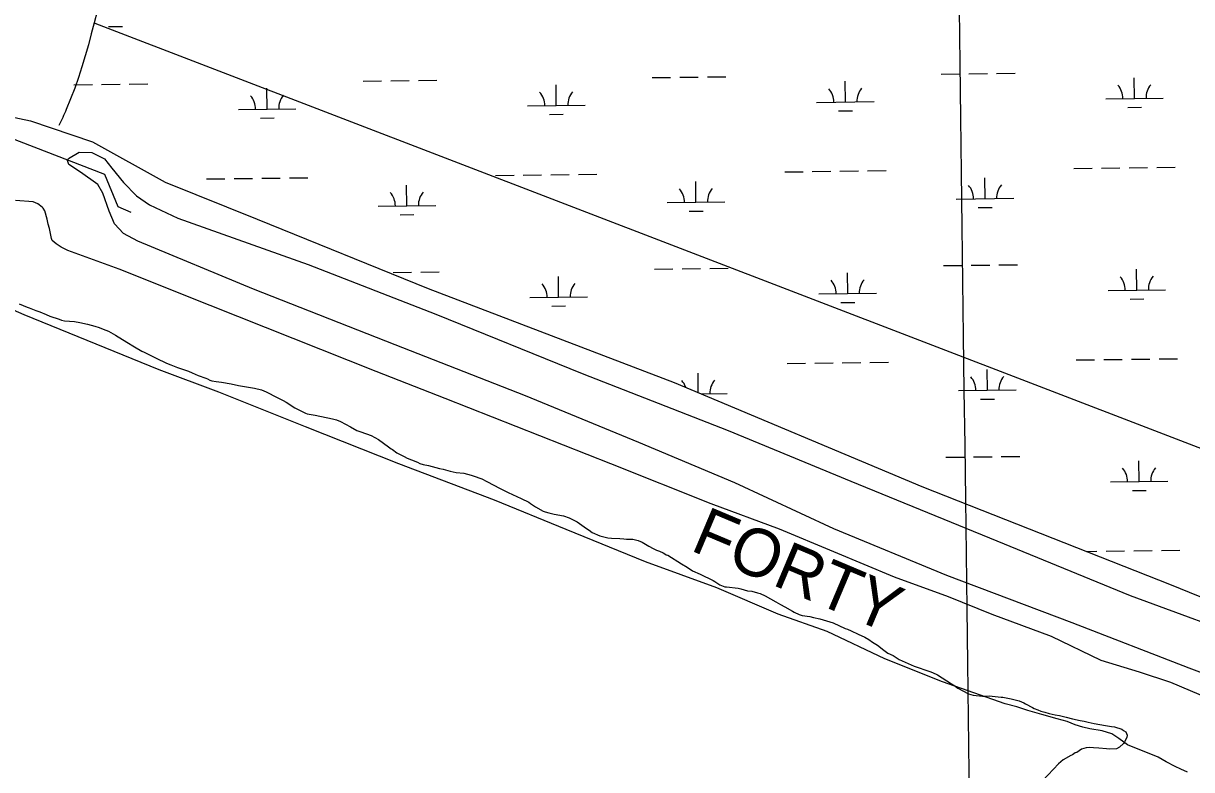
# Model space of a CAD drawing. Extents: x 3704301 to 3742427, y 506229 to 532009.
# Drawn here: x 3727852 to 3729880, y 527909 to 529205 of the extents above; entities that cross this region are included whole.
import ezdxf

# ---------------------------------------------------------------- set-up
doc = ezdxf.new("R2010")
doc.units = 0
for name, color, linetype in [('V-FLOD-BASE', 7, 'Continuous'), ('V-GRID-MAJR', 7, 'Continuous'), ('V-LEVE-TOET', 7, 'Continuous'), ('V-RIVR-IDEN', 7, 'Continuous'), ('V-SITE-VEGE', 7, 'Continuous'), ('V-TOPO-SHOR', 7, 'Continuous'), ('V-UTIL-LINE', 7, 'Continuous'), ('V-WETL-SWMP', 7, 'Continuous')]:
    doc.layers.add(name, color=color, linetype=linetype)

msp = doc.modelspace()

# ---------------------------------------------------------------- linework, layer by layer
at = {"layer": 'V-FLOD-BASE'}
msp.add_lwpolyline([(3728039.151, 528876.836), (3728016.875, 528886.797), (3727993.771, 528942.824), (3727809.22, 529014.22), (3727749.793, 528989.496), (3727739.75, 528993.054)], dxfattribs=at)
at = {"layer": 'V-GRID-MAJR'}
msp.add_spline([(3729691.644, 511904.24700000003), (3729616.752, 517961.659), (3729541.821, 524022.155), (3729466.8910000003, 530082.665), (3729466.853, 530085.735)], degree=3, dxfattribs=at)
at = {"layer": 'V-LEVE-TOET'}
msp.add_lwpolyline([(3730098.847, 528001.379), (3729875.779, 528085.2880000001), (3729672.839, 528164.324), (3729455.353, 528246.443), (3729259.19, 528327.601), (3729087.145, 528407.186), (3728920.537, 528477.1240000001), (3728723.812, 528558.294), (3728497.4590000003, 528646.753), (3728251.6040000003, 528743.439), (3728050.9930000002, 528826.928), (3728025.97, 528840.312), (3728010.557, 528856.884), (3728000.86, 528878.968), (3727990.208, 528910.052), (3727981.508, 528925.378), (3727951.5810000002, 528946.716), (3727931.049, 528960.015), (3727928.93, 528966.792), (3727930.6890000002, 528970.692), (3727948.863, 528981.585), (3727971.3170000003, 528981.165), (3727993.014, 528970.089), (3728005.6210000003, 528953.568), (3728025.941, 528929.041), (3728048.529, 528905.596), (3728071.264, 528890.009), (3728120.258, 528867.194), (3728346.757, 528786.591), (3728568.098, 528700.47), (3728822.257, 528597.452), (3729075.931, 528498.3740000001), (3729288.81, 528410.162), (3729541.836, 528306.603), (3729773.686, 528211.863), (3730003.48, 528127.27)], dxfattribs=at)
at = {"layer": 'V-SITE-VEGE'}
for points in [[(3727845.14, 528717.938), (3727858.6240000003, 528712.248), (3727862.407, 528711.089), (3727873.736, 528706.528), (3727880.7630000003, 528704.2220000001), (3727891.548, 528699.672), (3727898.017, 528696.833), (3727914.227, 528691.637), (3727918.542, 528689.925), (3727923.414, 528688.745), (3727940.782, 528687.334), (3727949.989, 528685.532), (3727963.535, 528683.103), (3727975.97, 528679.609), (3727983.538, 528677.2930000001), (3727990.552, 528674.444), (3727999.719, 528670.465), (3728012.095, 528663.713), (3728031.977, 528651.38), (3728044.875, 528643.53), (3728057.786, 528636.22), (3728062.091, 528633.968), (3728074.477, 528627.754), (3728082.558, 528623.799), (3728100.88, 528615.3), (3728108.437, 528612.439), (3728119.7660000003, 528607.88), (3728138.663, 528601.003), (3728145.133, 528598.162), (3728155.92, 528593.6140000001), (3728168.88, 528589.02), (3728171.577, 528587.883), (3728175.884, 528585.629), (3728179.1240000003, 528584.48), (3728186.711, 528583.251), (3728195.927, 528581.991), (3728212.733, 528579.501), (3728225.724, 528576.542), (3728253.355, 528571.676), (3728265.8030000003, 528568.724), (3728273.893, 528565.31), (3728292.738, 528555.716), (3728302.96, 528550.09), (3728308.344, 528547.27), (3728323.387, 528537.746), (3728341.69, 528528.162), (3728344.93, 528527.017), (3728351.975, 528525.796)], [(3728351.975, 528525.796), (3728358.485, 528525.131), (3728388.802, 528518.583), (3728395.8370000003, 528516.822), (3728402.849, 528513.971), (3728420.065, 528504.407), (3728430.823, 528498.226), (3728437.845, 528495.92), (3728456.208, 528489.598), (3728462.127, 528486.227), (3728468.586, 528482.844), (3728486.2830000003, 528470.009), (3728490.559, 528466.1240000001), (3728493.256, 528464.985), (3728500.217, 528459.421), (3728513.148, 528453.199), (3728518.5300000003, 528450.379), (3728526.088, 528447.52), (3728536.332, 528442.979), (3728540.639, 528440.724), (3728546.041, 528438.992), (3728555.247, 528437.1900000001), (3728574.73, 528432.475), (3728580.687, 528431.275), (3728593.125, 528427.781), (3728603.4080000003, 528425.416), (3728616.974, 528424.074), (3728629.409, 528420.578), (3728633.196, 528419.421), (3728647.774, 528414.256), (3728656.93, 528409.734), (3728680.071, 528397.344), (3728693.534, 528390.569), (3728716.1750000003, 528380.36), (3728729.636, 528373.585), (3728732.313, 528371.359), (3728741.449, 528365.751), (3728754.36, 528358.444), (3728758.14, 528357.287), (3728764.633, 528355.534), (3728773.83, 528353.187), (3728790.079, 528350.166), (3728799.8030000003, 528346.721), (3728813.264, 528339.944), (3728829.896, 528328.218), (3728834.193, 528325.42), (3728839.544, 528320.9720000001), (3728853.028, 528315.282), (3728860.061, 528313.519), (3728866.551, 528311.768), (3728873.0640000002, 528311.102), (3728887.734, 528310.828), (3728894.787, 528310.152), (3728899.127, 528309.528), (3728909.9930000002, 528309.323), (3728919.191, 528306.978), (3728926.203, 528304.127), (3728938.037, 528297.383), (3728945.573, 528293.436), (3728951.5, 528290.606), (3728956.358, 528288.886), (3728962.832, 528286.045), (3728965.506, 528283.821), (3728968.191, 528282.142), (3728970.899, 528281.546), (3728994.543, 528266.97), (3729004.756, 528260.799), (3729013.882, 528254.647), (3729026.824, 528248.97), (3729049.4420000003, 528237.675), (3729052.671, 528235.984), (3729061.265, 528230.387), (3729069.897, 528226.964), (3729072.615, 528226.9130000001), (3729093.224, 528224.349), (3729097.549, 528223.184), (3729109.444, 528219.7), (3729116.497, 528219.024), (3729126.782, 528216.659), (3729131.1, 528214.947), (3729139.722, 528210.98), (3729158.557, 528200.84), (3729166.626, 528196.343), (3729174.153, 528191.851), (3729187.063, 528184.542), (3729190.293, 528182.853), (3729198.915, 528178.886), (3729204.3200000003, 528177.153), (3729217.3310000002, 528175.279), (3729223.819, 528173.526), (3729234.649, 528171.148), (3729257.8910000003, 528164.191), (3729278.912, 528154.555), (3729282.6950000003, 528153.398), (3729289.164, 528150.56), (3729301.561, 528144.8910000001), (3729312.872, 528139.245), (3729319.864, 528135.308), (3729326.305, 528130.837), (3729334.896, 528125.24), (3729346.156, 528116.876)], [(3729346.156, 528116.876), (3729350.44, 528113.534), (3729353.127, 528111.853), (3729362.284, 528107.333), (3729372.485, 528100.6190000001), (3729398.366, 528089.261), (3729425.917, 528080.051), (3729430.222, 528077.794), (3729438.846, 528073.827), (3729463.558, 528058.144), (3729467.322, 528055.899), (3729474.293, 528050.875), (3729493.1410000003, 528041.285), (3729501.251, 528038.958), (3729516.978, 528037.031), (3729519.153, 528036.99), (3729528.9420000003, 528037.35), (3729549.561, 528035.333), (3729552.279, 528035.282), (3729566.9, 528032.29), (3729578.2600000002, 528029.359), (3729580.967, 528028.765), (3729589.057, 528025.351), (3729591.744, 528023.672), (3729604.13, 528017.458), (3729606.815, 528015.779), (3729613.287, 528012.938), (3729618.679, 528010.6630000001), (3729625.169, 528008.912), (3729632.737, 528006.596), (3729638.162, 528005.95), (3729643.032, 528004.7710000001), (3729650.6180000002, 528003.542), (3729662.523, 528000.601), (3729673.338, 527997.681), (3729686.876, 527994.709), (3729693.3740000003, 527993.501), (3729700.407, 527991.737), (3729711.235, 527989.362), (3729730.7460000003, 527986.277), (3729741.039, 527984.455), (3729746.464, 527983.807), (3729758.889, 527979.7710000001), (3729762.113, 527977.536), (3729765.865, 527974.747), (3729768.478, 527969.263), (3729767.8540000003, 527964.927), (3729763.907, 527957.388), (3729761.683, 527954.712), (3729755.041, 527948.314), (3729749.559, 527945.698), (3729738.125, 527944.826), (3729732.7, 527945.471), (3729719.136, 527946.812), (3729709.907, 527947.529), (3729702.299, 527947.671), (3729696.855, 527947.23), (3729689.198, 527944.656), (3729680.9450000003, 527939.3740000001), (3729678.2060000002, 527938.338), (3729673.256, 527935.17), (3729670.518, 527934.133), (3729657.325, 527926.226), (3729649.041, 527919.318), (3729640.716, 527910.231), (3729620.758, 527889.405)]]:
    msp.add_lwpolyline(points, dxfattribs=at)
at = {"layer": 'V-TOPO-SHOR'}
for points in [[(3727893.659, 528864.98), (3727889.663, 528879.566), (3727886.3370000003, 528884.323), (3727884.662, 528886.06), (3727877.5130000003, 528891.743), (3727869.042, 528895.317), (3727838.572, 528897.512)], [(3729912.606, 528031.835), (3729844.111, 528060.569), (3729789.927, 528078.443), (3729723.455, 528099.13), (3729636.759, 528140.363), (3729585.739, 528159.7490000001), (3729533.931, 528178.757), (3729458.0160000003, 528209.198), (3729364.623, 528243.7170000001), (3729259.153, 528287.653), (3729164.5700000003, 528326.677), (3729045.944, 528370.709), (3728871.927, 528440.634), (3728748.492, 528488.826), (3728584.169, 528553.77), (3728464.633, 528600.712), (3728176.316, 528715.105), (3728018.257, 528778.456), (3727929.52, 528810.968), (3727917.852, 528816.287), (3727909.3370000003, 528822.328), (3727901.9960000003, 528828.3470000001), (3727901.278, 528831.892), (3727897.286, 528849.225), (3727895.465, 528856.71), (3727893.659, 528864.98)], [(3729678.227, 527987.408), (3729664.184, 527993.1730000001), (3729646.9790000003, 527997.818), (3729619.992, 528005.002), (3729595.758, 528012.135), (3729576.615, 528018.388), (3729556.281, 528023.877), (3729447.724, 528061.6680000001), (3729347.461, 528101.662), (3729247.731, 528149.116), (3729162.221, 528179.402), (3729056.169, 528225.007), (3728932.421, 528270.155), (3728794.734, 528326.569), (3728669.9080000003, 528377.241), (3728504.045, 528440.075), (3728342.144, 528504.802), (3728191.557, 528564.993), (3728087.73, 528603.483), (3727853.694, 528699.033), (3727792.095, 528725.728)], [(3729872.8140000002, 527905.17), (3729861.509, 527910.1), (3729851.379, 527915.005), (3729835.81, 527923.156), (3729822.207, 527931.27), (3729769.148, 527952.303), (3729754.021, 527963.198), (3729741.596, 527971.29), (3729725.19, 527976.705), (3729703.245, 527980.26), (3729691.117, 527983.236), (3729678.227, 527987.408)]]:
    msp.add_lwpolyline(points, dxfattribs=at)
msp.add_spline([(3728348.123, 530072.066), (3728336.657, 530035.448), (3728281.89, 529903.025), (3728175.27, 529697.817), (3728016.2660000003, 529359.7220000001), (3727926.739, 529055.605), (3727914.034, 529027.598)], degree=3, dxfattribs=at)
at = {"layer": 'V-UTIL-LINE'}
msp.add_lwpolyline([(3736995.285, 521247.934), (3734939.826, 524018.304), (3733458.644, 526457.841), (3733370.3880000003, 526607.066), (3733251.6520000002, 526762.8690000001), (3733134.343, 526914.493), (3733005.929, 527037.361), (3732859.198, 527165.284), (3732662.7460000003, 527309.821), (3732469.397, 527426.504), (3732239.039, 527547.487), (3732086.518, 527624.9180000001), (3727976.586, 529204.7660000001)], dxfattribs=at)
at = {"layer": 'V-WETL-SWMP'}
for p, q in [((3728000.1992819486, 529199.4503731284), (3728024.1974901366, 529199.7435897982)), ((3729039.751509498, 529112.143445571), (3729071.749120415, 529112.5344011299)), ((3729445.6292048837, 529117.1025702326), (3729477.626815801, 529117.4935257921)), ((3729493.6256212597, 529117.689003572), (3729525.6232321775, 529118.079959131)), ((3729541.6220376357, 529118.2754369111), (3729573.619648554, 529118.6663924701)), ((3727940.017620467, 529098.7065962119), (3727972.0152313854, 529099.0975517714)), ((3727988.0140368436, 529099.2930295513), (3728020.0116477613, 529099.6839851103)), ((3728036.01045322, 529099.8794628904), (3728068.0080641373, 529100.2704184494)), ((3728275.403876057, 529056.3709731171), (3728274.9640490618, 529092.3682850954)), ((3728441.888148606, 529104.8385875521), (3728473.8857595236, 529105.2295431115)), ((3728489.8845649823, 529105.4250208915), (3728521.8821758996, 529105.8159764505)), ((3728537.8809813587, 529106.0114542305), (3728569.8785922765, 529106.4024097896)), ((3728777.274404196, 529062.5029644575), (3728776.834577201, 529098.5002764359)), ((3728943.7586767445, 529110.9705788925), (3728975.756287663, 529111.361534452)), ((3728991.755093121, 529111.5570122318), (3729023.7527040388, 529111.9479677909)), ((3729279.144932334, 529068.6349557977), (3729278.7051053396, 529104.6322677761)), ((3729781.015460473, 529074.7669471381), (3729780.5756334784, 529110.7642591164)), ((3729731.019193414, 529074.1560790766), (3729831.0117275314, 529075.3778151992)), ((3728225.4076089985, 529055.7601050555), (3728325.400143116, 529056.9818411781)), ((3728727.278137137, 529061.892096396), (3728827.270671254, 529063.1138325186)), ((3729229.1486652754, 529068.0240877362), (3729329.141199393, 529069.2458238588)), ((3729267.334355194, 529053.0584996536), (3729291.332563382, 529053.3517163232)), ((3729769.2048833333, 529059.190490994), (3729793.2030915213, 529059.4837076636)), ((3727826.4481055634, 529044.3191244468), (3727864.2951892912, 529035.7492231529)), ((3727864.2951892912, 529035.7492231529), (3727972.3981011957, 528999.6581192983)), ((3728263.5932989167, 529040.7945169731), (3728287.591507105, 529041.0877336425)), ((3728765.463827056, 529046.9265083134), (3728789.462035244, 529047.219724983)), ((3727972.3981011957, 528999.6581192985), (3728098.2078014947, 528929.1607659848)), ((3729675.6463947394, 528953.3995607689), (3729707.6440056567, 528953.7905163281)), ((3729723.6428111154, 528953.9859941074), (3729755.6404220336, 528954.3769496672)), ((3729771.6392274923, 528954.5724274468), (3729803.6368384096, 528954.9633830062)), ((3729819.6356438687, 528955.158860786), (3729851.633254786, 528955.5498163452)), ((3728170.034810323, 528935.0035867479), (3728202.032421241, 528935.3945423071)), ((3728218.0312266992, 528935.5900200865), (3728250.028837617, 528935.9809756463)), ((3728266.027643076, 528936.1764534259), (3728298.0252539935, 528936.5674089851)), ((3728314.024059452, 528936.7628867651), (3728346.0216703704, 528937.1538423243)), ((3728671.905338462, 528941.1355780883), (3728703.9029493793, 528941.5265336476)), ((3728719.901754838, 528941.7220114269), (3728751.899365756, 528942.1129669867)), ((3728767.8981712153, 528942.3084447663), (3728799.895782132, 528942.6994003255)), ((3728815.8945875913, 528942.8948781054), (3728847.8921985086, 528943.2858336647)), ((3729019.8153444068, 528894.6406518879), (3729019.375517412, 528930.637963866)), ((3729173.7758666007, 528947.2675694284), (3729205.773477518, 528947.6585249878)), ((3729221.772282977, 528947.8540027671), (3729253.769893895, 528948.2449583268)), ((3729269.768699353, 528948.4404361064), (3729301.7663102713, 528948.8313916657)), ((3729317.76511573, 528949.0268694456), (3729349.7627266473, 528949.4178250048)), ((3729521.6858725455, 528900.7726432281), (3729521.2460455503, 528936.7699552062)), ((3728098.2078014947, 528929.1607659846), (3728257.887662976, 528865.2396026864)), ((3728517.944816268, 528888.5086605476), (3728517.5049892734, 528924.5059725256)), ((3728969.819077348, 528894.0297838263), (3729069.8116114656, 528895.2515199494)), ((3729471.689605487, 528900.1617751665), (3729571.682139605, 528901.3835112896)), ((3728467.948549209, 528887.897792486), (3728567.941083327, 528889.1195286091)), ((3728506.1342391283, 528872.9322044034), (3728530.1324473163, 528873.2254210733)), ((3729008.004767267, 528879.0641957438), (3729032.002975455, 528879.3574124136)), ((3729509.8752954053, 528885.196187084), (3729533.8735035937, 528885.4894037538)), ((3728257.887662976, 528865.2396026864), (3728555.109648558, 528745.0195856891)), ((3728493.948994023, 528772.7748608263), (3728525.9466049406, 528773.1658163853)), ((3728541.9454103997, 528773.3612941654), (3728573.943021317, 528773.7522497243)), ((3728947.8231057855, 528778.3204188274), (3728979.8207167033, 528778.7113743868)), ((3728995.8195221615, 528778.9068521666), (3729027.8171330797, 528779.2978077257)), ((3729043.815938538, 528779.4932855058), (3729075.8135494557, 528779.8842410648)), ((3729283.209361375, 528735.9847957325), (3729282.76953438, 528771.9821077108)), ((3729449.6936339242, 528784.4524101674), (3729481.6912448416, 528784.843365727)), ((3729497.6900503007, 528785.0388435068), (3729529.687661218, 528785.4297990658)), ((3729545.6864666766, 528785.625276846), (3729577.684077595, 528786.016232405)), ((3729785.0798895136, 528742.1167870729), (3729784.6400625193, 528778.1140990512)), ((3728781.338833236, 528729.8528043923), (3728780.899006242, 528765.8501163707)), ((3728555.109648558, 528745.0195856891), (3728981.9297226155, 528581.7546729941)), ((3728731.3425661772, 528729.2419363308), (3728831.335100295, 528730.4636724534)), ((3729233.2130943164, 528735.373927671), (3729333.2056284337, 528736.5956637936)), ((3729735.0836224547, 528741.5059190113), (3729835.0761565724, 528742.7276551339)), ((3728769.5282560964, 528714.2763482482), (3728793.5264642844, 528714.5695649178)), ((3729271.398784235, 528720.4083395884), (3729295.396992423, 528720.701556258)), ((3729773.269312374, 528726.5403309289), (3729797.267520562, 528726.8335475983)), ((3729177.840295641, 528614.6174093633), (3729209.837906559, 528615.0083649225)), ((3729225.8367120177, 528615.203842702), (3729257.834322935, 528615.5947982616)), ((3729273.833128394, 528615.7902760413), (3729305.830739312, 528616.1812316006)), ((3729321.8295447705, 528616.3767093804), (3729353.8271556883, 528616.7676649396)), ((3729679.71082378, 528620.7494007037), (3729711.7084346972, 528621.1403562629)), ((3729727.7072401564, 528621.3358340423), (3729759.704851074, 528621.7267896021)), ((3729775.703656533, 528621.9222673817), (3729807.7012674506, 528622.3132229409)), ((3729823.7000729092, 528622.5087007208), (3729855.6976838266, 528622.8996562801)), ((3729023.853488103, 528564.1417962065), (3729023.4399464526, 528597.9878038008)), ((3729525.750301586, 528568.1224831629), (3729525.3104745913, 528604.119795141)), ((3728981.9297226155, 528581.7546729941), (3729412.028847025, 528401.06281966)), ((3729475.7540345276, 528567.5116151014), (3729575.746568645, 528568.7333512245)), ((3729028.8302430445, 528562.050978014), (3729073.8760405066, 528562.6013598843)), ((3729513.9397244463, 528552.5460270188), (3729537.9379326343, 528552.8392436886)), ((3729453.7580629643, 528451.802250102), (3729485.7556738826, 528452.1932056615)), ((3729501.754479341, 528452.3886834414), (3729533.7520902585, 528452.7796390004)), ((3729549.7508957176, 528452.9751167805), (3729581.7485066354, 528453.3660723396)), ((3729789.144318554, 528409.4666270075), (3729788.7044915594, 528445.4639389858)), ((3729739.1480514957, 528408.8557589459), (3729839.1405856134, 528410.0774950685)), ((3729412.028847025, 528401.06281966), (3729844.937836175, 528230.4758068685)), ((3729777.3337414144, 528393.8901708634), (3729801.3319496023, 528394.183387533)), ((3729698.25440416, 528288.2761508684), (3729715.7728637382, 528288.4901961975)), ((3729731.7716691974, 528288.6856739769), (3729763.7692801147, 528289.0766295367)), ((3729779.7680855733, 528289.2721073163), (3729811.765696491, 528289.6630628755)), ((3729827.76450195, 528289.8585406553), (3729859.7621128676, 528290.2494962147)), ((3729844.937836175, 528230.4758068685), (3730278.6460101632, 528050.044011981))]:
    msp.add_line(p, q, dxfattribs=at)
for centre, radius, start, end in [((3729334.3779431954, 529069.7846464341), 35.24628790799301, 139.92819759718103, 181.47185593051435), ((3729725.7708478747, 529074.5667919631), 35.24628790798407, 359.92820061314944, 41.47185894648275), ((3729836.248471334, 529075.9166377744), 35.24628790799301, 139.92819759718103, 181.47185593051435), ((3728220.159263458, 529056.1708179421), 35.24628790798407, 359.92820061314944, 41.47185894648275), ((3728330.636886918, 529057.5206637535), 35.24628790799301, 139.92819759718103, 181.47185593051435), ((3728722.0297915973, 529062.3028092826), 35.24628790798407, 359.92820061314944, 41.47185894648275), ((3728832.5074150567, 529063.6526550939), 35.24628790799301, 139.92819759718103, 181.47185593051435), ((3729223.9003197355, 529068.4348006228), 35.24628790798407, 359.92820061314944, 41.47185894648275), ((3728462.7002036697, 528888.3085053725), 35.24628790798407, 359.92820061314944, 41.47185894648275), ((3728573.1778271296, 528889.6583511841), 35.24628790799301, 139.92819759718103, 181.47185593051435), ((3728964.570731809, 528894.4404967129), 35.24628790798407, 359.92820061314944, 41.47185894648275), ((3729075.048355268, 528895.7903425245), 35.24628790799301, 139.92819759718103, 181.47185593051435), ((3729466.4412599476, 528900.5724880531), 35.24628790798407, 359.92820061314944, 41.47185894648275), ((3729576.9188834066, 528901.9223338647), 35.24628790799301, 139.92819759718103, 181.47185593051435), ((3728726.094220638, 528729.6526492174), 35.24628790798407, 359.92820061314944, 41.47185894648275), ((3728836.571844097, 528731.0024950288), 35.24628790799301, 139.92819759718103, 181.47185593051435), ((3729227.9647487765, 528735.7846405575), 35.24628790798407, 359.92820061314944, 41.47185894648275), ((3729338.4423722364, 528737.1344863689), 35.24628790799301, 139.92819759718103, 181.47185593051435), ((3729729.835276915, 528741.9166318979), 35.24628790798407, 359.92820061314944, 41.47185894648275), ((3729840.3129003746, 528743.2664777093), 35.24628790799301, 139.92819759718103, 181.47185593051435), ((3729079.1127843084, 528563.1401824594), 35.24628790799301, 139.92819759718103, 181.47185593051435), ((3729470.5056889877, 528567.922327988), 35.24628790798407, 359.92820061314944, 41.47185894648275), ((3729580.9833124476, 528569.2721737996), 35.24628790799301, 139.92819759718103, 181.47185593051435), ((3728968.6351608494, 528561.7903366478), 35.24628790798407, 19.14834402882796, 41.471858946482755), ((3729733.8997059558, 528409.2664718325), 35.24628790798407, 359.92820061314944, 41.47185894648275), ((3729844.377329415, 528410.6163176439), 35.24628790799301, 139.92819759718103, 181.47185593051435)]:
    msp.add_arc(centre, radius, start, end, dxfattribs=at)

# ---------------------------------------------------------------- texts
at = {"layer": 'V-RIVR-IDEN'}
msp.add_text('FORTY', height=82.99983200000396, rotation=337.1451721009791, dxfattribs=at).set_placement((3729007.8049453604, 528290.9623918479))

doc.saveas('drawing.dxf')
